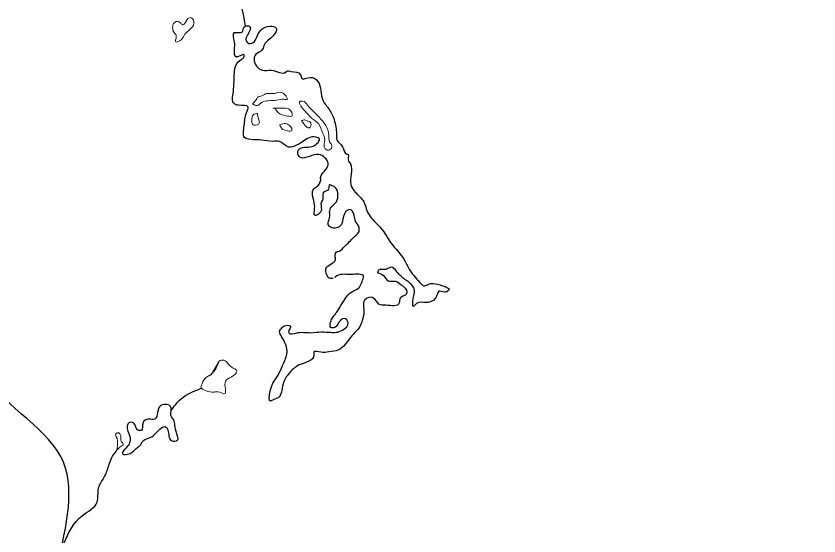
# Model space of a CAD drawing. Extents: x 553962 to 842807, y 8883888 to 9032388.
# Drawn here: x 818025 to 819106, y 9007209 to 9007908 of the extents above; entities that cross this region are included whole.
import ezdxf

# ---------------------------------------------------------------- set-up
doc = ezdxf.new("R2010")
doc.units = 0
doc.header["$LTSCALE"] = 150
doc.layers.add('60', color=7, linetype='Continuous', lineweight=53)

msp = doc.modelspace()

# ---------------------------------------------------------------- linework, layer by layer
at = {"layer": '60', "lineweight": 13}
for p, q in [((818240.2, 9007878.9), (818240.1, 9007878.1)), ((818347.6, 9007795), (818343.1, 9007790)), ((818412.5, 9007793.5), (818413, 9007793.5)), ((818412.5, 9007793.5), (818413, 9007793.5)), ((818370.4, 9007784.4), (818372.9, 9007784.4)), ((818344.6, 9007776.3), (818349.6, 9007777.8)), ((818410.4, 9007767.7), (818408.9, 9007767.7)), ((818380, 9007762.1), (818380, 9007761.1)), ((818298, 9007443.8), (818287.3, 9007425.6)), ((818158.3, 9007321.1), (818159.6, 9007322.4))]:
    msp.add_line(p, q, dxfattribs=at)
at = {"layer": '60', "lineweight": 25}
for points in [[(832628.1, 9024145.7), (832518.1, 9023119.6), (830320.1, 9018941.9), (826070.5, 9013994.6), (822113.9, 9009047.3), (819622.8, 9006042.3), (818487.1, 9004210)], [(832628.1, 9024145.7), (832518.1, 9023119.6), (830320.1, 9018941.9), (826070.5, 9013994.6), (822113.9, 9009047.3), (819622.8, 9006042.3), (818487.1, 9004210)], [(818365.7, 9005198.8), (818364.1, 9005125.7), (818378.3, 9005115.4), (818447.9, 9005192.4), (818538.5, 9005387.8), (818688.7, 9005662.2), (818743.8, 9005784.9), (818856.5, 9005982.4), (819056.9, 9006257), (819144.3, 9006371.4), (819222.1, 9006434), (819401.7, 9006575.6), (819433.7, 9006596.5), (819497.7, 9006632), (819513.1, 9006704.7), (819442, 9006777.1), (819374.7, 9006868.2), (819365.5, 9006990.7), (819390.4, 9007119.4), (819421.7, 9007210.9), (819480.8, 9007337.7), (819522.3, 9007410.4), (819621.6, 9007537.4), (819673.2, 9007608.1), (819802.7, 9007735.1), (819983.6, 9007945.3), (820086.5, 9008113.7), (820170.2, 9008194.9), (820256.2, 9008240.9), (820378.2, 9008307.7), (820462.2, 9008357.7), (820588.3, 9008420.4), (820650, 9008484.9), (820673.1, 9008588.8), (820706.5, 9008669.8), (820758.2, 9008730.2), (820801.7, 9008807.1), (820851.6, 9008842.6), (820877.6, 9008855.1), (820929.1, 9008934.1), (820970.7, 9009006.9), (820972.3, 9009044.3), (820911.4, 9009102.2), (820859, 9009120.7), (820828.2, 9009189.1), (820777.7, 9009203.5), (820747.3, 9009232.5), (820773.2, 9009253.3), (820833.7, 9009236.9), (820904.5, 9009199.7), (820957, 9009172.9), (820973.8, 9009100.3), (821002.5, 9009044.4), (821037.2, 9008988.4), (821027.5, 9008953.1), (821003.6, 9008926), (820969.8, 9008892.7), (820935.8, 9008869.8), (820872, 9008811.5), (820842.1, 9008786.5), (820830.3, 9008761.6), (820804.7, 9008703.3), (820798.8, 9008686.7), (820817.1, 9008663.9), (820866.6, 9008747.1), (820908.3, 9008797.1), (820992.2, 9008855.4), (821032.1, 9008890.8), (821070.2, 9008903.4), (821112.4, 9008903.5), (821154.8, 9008887.1), (821168.9, 9008887.1), (821197.1, 9008878.9), (821217, 9008895.6), (821242.6, 9008955.8), (821242.1, 9009007.7), (821241.7, 9009049.2), (821283.1, 9009138.6), (821449.6, 9009377.8), (821569.1, 9009500.7), (821600.4, 9009590), (821634.1, 9009642), (821670.3, 9009635.9), (821758.8, 9009629.9), (821800.8, 9009663.3), (821828.6, 9009692.4), (821852.7, 9009698.7), (821933.1, 9009701), (822003.2, 9009728.2), (822042.8, 9009790.6), (822080.2, 9009877.9)], [(818365.7, 9005198.8), (818364.1, 9005125.7), (818378.3, 9005115.4), (818447.9, 9005192.4), (818538.5, 9005387.8), (818688.7, 9005662.2), (818743.8, 9005784.9), (818856.5, 9005982.4), (819056.9, 9006257), (819144.3, 9006371.4), (819222.1, 9006434), (819401.7, 9006575.6), (819433.7, 9006596.5), (819497.7, 9006632), (819513.1, 9006704.7), (819442, 9006777.1), (819374.7, 9006868.2), (819365.5, 9006990.7), (819390.4, 9007119.4), (819421.7, 9007210.9), (819480.8, 9007337.7), (819522.3, 9007410.4), (819621.6, 9007537.4), (819673.2, 9007608.1), (819802.7, 9007735.1), (819983.6, 9007945.3), (820086.5, 9008113.7), (820170.2, 9008194.9), (820256.2, 9008240.9), (820378.2, 9008307.7), (820462.2, 9008357.7), (820588.3, 9008420.4), (820650, 9008484.9), (820673.1, 9008588.8), (820706.5, 9008669.8), (820758.2, 9008730.2), (820801.7, 9008807.1), (820851.6, 9008842.6), (820877.6, 9008855.1), (820929.1, 9008934.1), (820970.7, 9009006.9), (820972.3, 9009044.3), (820911.4, 9009102.2), (820859, 9009120.7), (820828.2, 9009189.1), (820777.7, 9009203.5), (820747.3, 9009232.5), (820773.2, 9009253.3), (820833.7, 9009236.9), (820904.5, 9009199.7), (820957, 9009172.9), (820973.8, 9009100.3), (821002.5, 9009044.4), (821037.2, 9008988.4), (821027.5, 9008953.1), (821003.6, 9008926), (820969.8, 9008892.7), (820935.8, 9008869.8), (820872, 9008811.5), (820842.1, 9008786.5), (820830.3, 9008761.6), (820804.7, 9008703.3), (820798.8, 9008686.7), (820817.1, 9008663.9), (820866.6, 9008747.1), (820908.3, 9008797.1), (820992.2, 9008855.4), (821032.1, 9008890.8), (821070.2, 9008903.4), (821112.4, 9008903.5), (821154.8, 9008887.1), (821168.9, 9008887.1), (821197.1, 9008878.9), (821217, 9008895.6), (821242.6, 9008955.8), (821242.1, 9009007.7), (821241.7, 9009049.2), (821283.1, 9009138.6), (821449.6, 9009377.8), (821569.1, 9009500.7), (821600.4, 9009590), (821634.1, 9009642), (821670.3, 9009635.9), (821758.8, 9009629.9), (821800.8, 9009663.3), (821828.6, 9009692.4), (821852.7, 9009698.7), (821933.1, 9009701), (822003.2, 9009728.2), (822042.8, 9009790.6), (822080.2, 9009877.9)], [(818365.7, 9005198.8), (818364.1, 9005125.7), (818378.3, 9005115.4), (818447.9, 9005192.4), (818538.5, 9005387.8), (818688.7, 9005662.2), (818743.8, 9005784.9), (818856.5, 9005982.4), (819056.9, 9006257), (819144.3, 9006371.4), (819222.1, 9006434), (819401.7, 9006575.6), (819433.7, 9006596.5), (819497.7, 9006632), (819513.1, 9006704.7), (819442, 9006777.1), (819374.7, 9006868.2), (819365.5, 9006990.7), (819390.4, 9007119.4), (819421.7, 9007210.9), (819480.8, 9007337.7), (819522.3, 9007410.4), (819621.6, 9007537.4), (819673.2, 9007608.1), (819802.7, 9007735.1), (819983.6, 9007945.3), (820086.5, 9008113.7), (820170.2, 9008194.9), (820256.2, 9008240.9), (820378.2, 9008307.7), (820462.2, 9008357.7), (820588.3, 9008420.4), (820650, 9008484.9), (820673.1, 9008588.8), (820706.5, 9008669.8), (820758.2, 9008730.2), (820801.7, 9008807.1), (820851.6, 9008842.6), (820877.6, 9008855.1), (820929.1, 9008934.1), (820970.7, 9009006.9), (820972.3, 9009044.3), (820911.4, 9009102.2), (820859, 9009120.7), (820828.2, 9009189.1), (820777.7, 9009203.5), (820747.3, 9009232.5), (820773.2, 9009253.3), (820833.7, 9009236.9), (820904.5, 9009199.7), (820957, 9009172.9), (820973.8, 9009100.3), (821002.5, 9009044.4), (821037.2, 9008988.4), (821027.5, 9008953.1), (821003.6, 9008926), (820969.8, 9008892.7), (820935.8, 9008869.8), (820872, 9008811.5), (820842.1, 9008786.5), (820830.3, 9008761.6), (820804.7, 9008703.3), (820798.8, 9008686.7), (820817.1, 9008663.9), (820866.6, 9008747.1), (820908.3, 9008797.1), (820992.2, 9008855.4), (821032.1, 9008890.8), (821070.2, 9008903.4), (821112.4, 9008903.5), (821154.8, 9008887.1), (821168.9, 9008887.1), (821197.1, 9008878.9), (821217, 9008895.6), (821242.6, 9008955.8), (821242.1, 9009007.7), (821241.7, 9009049.2), (821283.1, 9009138.6), (821449.6, 9009377.8), (821569.1, 9009500.7), (821600.4, 9009590), (821634.1, 9009642), (821670.3, 9009635.9), (821758.8, 9009629.9), (821800.8, 9009663.3), (821828.6, 9009692.4), (821852.7, 9009698.7), (821933.1, 9009701), (822003.2, 9009728.2), (822042.8, 9009790.6), (822080.2, 9009877.9)], [(818365.7, 9005198.8), (818364.1, 9005125.7), (818378.3, 9005115.4), (818447.9, 9005192.4), (818538.5, 9005387.8), (818688.7, 9005662.2), (818743.8, 9005784.9), (818856.5, 9005982.4), (819056.9, 9006257), (819144.3, 9006371.4), (819222.1, 9006434), (819401.7, 9006575.6), (819433.7, 9006596.5), (819497.7, 9006632), (819513.1, 9006704.7), (819442, 9006777.1), (819374.7, 9006868.2), (819365.5, 9006990.7), (819390.4, 9007119.4), (819421.7, 9007210.9), (819480.8, 9007337.7), (819522.3, 9007410.4), (819621.6, 9007537.4), (819673.2, 9007608.1), (819802.7, 9007735.1), (819983.6, 9007945.3), (820086.5, 9008113.7), (820170.2, 9008194.9), (820256.2, 9008240.9), (820378.2, 9008307.7), (820462.2, 9008357.7), (820588.3, 9008420.4), (820650, 9008484.9), (820673.1, 9008588.8), (820706.5, 9008669.8), (820758.2, 9008730.2), (820801.7, 9008807.1), (820851.6, 9008842.6), (820877.6, 9008855.1), (820929.1, 9008934.1), (820970.7, 9009006.9), (820972.3, 9009044.3), (820911.4, 9009102.2), (820859, 9009120.7), (820828.2, 9009189.1), (820777.7, 9009203.5), (820747.3, 9009232.5), (820773.2, 9009253.3), (820833.7, 9009236.9), (820904.5, 9009199.7), (820957, 9009172.9), (820973.8, 9009100.3), (821002.5, 9009044.4), (821037.2, 9008988.4), (821027.5, 9008953.1), (821003.6, 9008926), (820969.8, 9008892.7), (820935.8, 9008869.8), (820872, 9008811.5), (820842.1, 9008786.5), (820830.3, 9008761.6), (820804.7, 9008703.3), (820798.8, 9008686.7), (820817.1, 9008663.9), (820866.6, 9008747.1), (820908.3, 9008797.1), (820992.2, 9008855.4), (821032.1, 9008890.8), (821070.2, 9008903.4), (821112.4, 9008903.5), (821154.8, 9008887.1), (821168.9, 9008887.1), (821197.1, 9008878.9), (821217, 9008895.6), (821242.6, 9008955.8), (821242.1, 9009007.7), (821241.7, 9009049.2), (821283.1, 9009138.6), (821449.6, 9009377.8), (821569.1, 9009500.7), (821600.4, 9009590), (821634.1, 9009642), (821670.3, 9009635.9), (821758.8, 9009629.9), (821800.8, 9009663.3), (821828.6, 9009692.4), (821852.7, 9009698.7), (821933.1, 9009701), (822003.2, 9009728.2), (822042.8, 9009790.6), (822080.2, 9009877.9)], [(818079.9, 9007169.5), (818084.8, 9007315.6), (817980.9, 9007433.6), (817964.5, 9007495.7), (817946.1, 9007541.2), (817949.9, 9007634.3), (817923.4, 9007673.7), (817852.3, 9007677.8), (817787.1, 9007758.5), (817742.2, 9007841.3), (817699.4, 9007899.2), (817664.8, 9007940.6), (817650.4, 9007988.2), (817638.2, 9008037.2)], [(818333.8, 9007894.8), (818312.8, 9007947.4), (818282.3, 9007958)], [(818411, 9007739.8), (818389.2, 9007732.8), (818379.5, 9007739.8), (818370.4, 9007739.8), (818355.2, 9007741.4), (818344.1, 9007741.9), (818332.4, 9007744.9), (818331.9, 9007761.1), (818334.9, 9007778.3), (818337, 9007785.9), (818324.3, 9007788.4), (818318.2, 9007790.5), (818317.2, 9007806.2), (818318.7, 9007832.5), (818325.8, 9007848.7), (818331.9, 9007854.2), (818331.9, 9007855.7), (818321.3, 9007853.2), (818318.7, 9007862.8), (818318.7, 9007873.5), (818318.7, 9007886.1), (818329.4, 9007887.1), (818331.9, 9007893.7), (818334.9, 9007895.2), (818339.5, 9007894.2), (818339.5, 9007889.1), (818334.4, 9007875), (818336.5, 9007872.4), (818343.6, 9007872.4), (818349.6, 9007882.1), (818355.2, 9007890.1), (818366.4, 9007894.7), (818375, 9007892.2), (818369.4, 9007880.5), (818358.2, 9007868.4), (818355.7, 9007862.3), (818347.6, 9007857.3), (818345.1, 9007850.2), (818356.2, 9007835.5), (818368.4, 9007835.5), (818388.2, 9007833.5), (818388.7, 9007834), (818395.2, 9007834), (818407.4, 9007829.9), (818409.4, 9007824.4), (818420.6, 9007825.9), (818431.2, 9007820.3), (818437.8, 9007795), (818446.9, 9007781.9), (818453.5, 9007766.7), (818455.5, 9007756.6), (818456.1, 9007748.5), (818456.6, 9007741.9), (818464.2, 9007732.3), (818470.2, 9007722.7), (818471.8, 9007722.1), (818471.8, 9007716.6), (818474.8, 9007709.5), (818475.8, 9007695.8), (818475.3, 9007681.7), (818479.9, 9007673.1), (818491.5, 9007660.4), (818499.1, 9007642.2), (818516.4, 9007622.5), (818529, 9007603.7), (818548.3, 9007578.9), (818555.4, 9007565.3), (818562, 9007557.2), (818570.6, 9007547.6), (818573.6, 9007545.5), (818580.2, 9007547.6), (818591.9, 9007547.6), (818600.5, 9007545), (818607.6, 9007540), (818605.6, 9007538), (818601.5, 9007536.9), (818593.9, 9007538), (818590.9, 9007531.4), (818577.2, 9007522.8), (818563.5, 9007521.2), (818560, 9007517.7), (818559.4, 9007528.3), (818561, 9007539.5), (818558.4, 9007545.5), (818547.3, 9007554.6), (818536.6, 9007565.3), (818529.5, 9007570.3), (818524, 9007567.8), (818517.4, 9007567.3), (818512.8, 9007566.3), (818511.3, 9007562.8)], [(818451.7, 9007555.4), (818446.4, 9007555.7), (818442.4, 9007562.2), (818441.9, 9007568.8), (818454.5, 9007580), (818454.5, 9007584.5), (818457.1, 9007591.6), (818458.1, 9007591.6), (818465.2, 9007596.6), (818473.8, 9007604.8), (818478.4, 9007609.8), (818486, 9007617.4), (818486.5, 9007624), (818481.9, 9007632.1), (818479.9, 9007640.2), (818478.4, 9007644.2), (818475.3, 9007647.8), (818466.7, 9007642.2), (818463.2, 9007629), (818458.1, 9007624), (818450, 9007623.5), (818444.9, 9007628), (818446.9, 9007637.1), (818446.9, 9007644.7), (818449, 9007651.3), (818454.5, 9007656.4), (818457.1, 9007660.9), (818454, 9007678.1), (818448.5, 9007680.7), (818446.9, 9007681.2), (818445.4, 9007675.6), (818438.3, 9007670.5), (818437.3, 9007660.4), (818435.8, 9007658.4), (818435.8, 9007647.8), (818431.7, 9007641.7), (818427.2, 9007640.2), (818426.7, 9007649.3), (818425.7, 9007659.4), (818424.6, 9007663.9), (818424.6, 9007674.6), (818429.2, 9007678.6), (818434.8, 9007687.7), (818434.8, 9007692.3), (818441.9, 9007701.9), (818444.9, 9007710), (818432.2, 9007722.1), (818419.6, 9007719.6), (818407.4, 9007718.1), (818403.9, 9007724.7), (818404.9, 9007728.2), (818423.1, 9007732.8), (818429.7, 9007736.8), (818433.3, 9007742.9), (818428.7, 9007745.4), (818411, 9007739.8)], [(818511.3, 9007562.8), (818519.4, 9007559.2), (818525.5, 9007552.1), (818535.6, 9007551.6), (818542.7, 9007547.1), (818550.8, 9007536.4), (818549.8, 9007533.9), (818541.7, 9007528.8), (818540.7, 9007522.3), (818522.4, 9007519.2), (818513.3, 9007520.8), (818505.7, 9007529.3), (818494.1, 9007526.3), (818493.1, 9007509.6), (818490.5, 9007498.5), (818488.5, 9007492.4), (818476.8, 9007478.2), (818458.6, 9007459), (818445.9, 9007456.5), (818434.8, 9007456), (818425.7, 9007456), (818425.7, 9007452.4), (818405.9, 9007438.8), (818392.2, 9007427.6), (818384.1, 9007413), (818377.5, 9007394.7), (818371.4, 9007392.2), (818367.4, 9007390.2), (818366.4, 9007402.3), (818379, 9007428.1), (818385.1, 9007441.8), (818389.7, 9007457.5), (818386.6, 9007468.6), (818382.1, 9007477.2), (818379.5, 9007483.8), (818383.1, 9007489.4), (818385.6, 9007491.4), (818394.2, 9007490.9), (818391.7, 9007483.3), (818392.2, 9007481.8), (818401.8, 9007481.8), (818421.6, 9007482.3), (818435.8, 9007483.3), (818448, 9007482.8), (818455.5, 9007482.8), (818464.2, 9007485.8), (818471.8, 9007496), (818466.7, 9007501.5), (818458.1, 9007493.9), (818454, 9007489.4), (818448.5, 9007489.4), (818448, 9007496), (818456.6, 9007510.1), (818462.6, 9007519.7), (818467.7, 9007527.8), (818476.3, 9007536.9), (818487, 9007543.5), (818490.5, 9007551.1), (818492.5, 9007558.2), (818475.8, 9007560.7), (818464.2, 9007560.7), (818454.5, 9007557.2), (818454, 9007556.7)], [(818233.6, 9007377.8), (818246.5, 9007393), (818274, 9007407.5)], [(818176.3, 9007331), (818178.3, 9007338.1), (818175.3, 9007349.7), (818174.3, 9007356.8), (818176.3, 9007360.8), (818182.9, 9007360.8), (818188, 9007351.7), (818193.1, 9007350.7), (818195.6, 9007361.3), (818202.7, 9007365.9), (818211.3, 9007365.9), (818215.3, 9007375), (818216.4, 9007379.6), (818220.4, 9007384.6), (818233.1, 9007382.6), (818233.1, 9007371), (818237.6, 9007363.4), (818238.7, 9007355.3), (818242.2, 9007343.1), (818242.2, 9007337.6), (818234.1, 9007337.1), (818229, 9007351.2), (818226.5, 9007355.3), (818212.8, 9007347.2), (818205.2, 9007341.1), (818196.1, 9007337.1), (818192, 9007331), (818188.5, 9007328), (818180.9, 9007321.4), (818174.8, 9007318.8), (818168.7, 9007318.8), (818176.3, 9007331)], [(818076, 9007170.1), (818089.2, 9007199.4), (818113.5, 9007235.8), (818133.8, 9007254.1), (818135.8, 9007273.3), (818142.9, 9007287), (818149.5, 9007303.2), (818157.1, 9007319.8), (818159.6, 9007322.4)]]:
    msp.add_spline(points, degree=3, dxfattribs=at)
at = {"layer": '60', "lineweight": 13}
for points in [[(822080.2, 9009877.9), (822042.8, 9009790.6), (822003.2, 9009728.2), (821933.1, 9009701), (821852.7, 9009698.7), (821828.6, 9009692.4), (821800.8, 9009663.3), (821758.8, 9009629.9), (821670.3, 9009635.9), (821634.1, 9009642), (821600.4, 9009590), (821569.1, 9009500.7), (821449.6, 9009377.8), (821283.1, 9009138.6), (821241.7, 9009049.2), (821242.1, 9009007.7), (821242.6, 9008955.8), (821217, 9008895.6), (821197.1, 9008878.9), (821168.9, 9008887.1), (821154.8, 9008887.1), (821112.4, 9008903.5), (821070.2, 9008903.4), (821032.1, 9008890.8), (820992.2, 9008855.4), (820908.3, 9008797.1), (820866.6, 9008747.1), (820817.1, 9008663.9), (820798.8, 9008686.7), (820804.7, 9008703.3), (820830.3, 9008761.6), (820842.1, 9008786.5), (820872, 9008811.5), (820935.8, 9008869.8), (820969.8, 9008892.7), (821003.6, 9008926), (821027.5, 9008953.1), (821037.2, 9008988.4), (821002.5, 9009044.4), (820973.8, 9009100.3), (820957, 9009172.9), (820904.5, 9009199.7), (820833.7, 9009236.9), (820773.2, 9009253.3), (820747.3, 9009232.5), (820777.7, 9009203.5), (820828.2, 9009189.1), (820859, 9009120.7), (820911.4, 9009102.2), (820972.3, 9009044.3), (820970.7, 9009006.9), (820929.1, 9008934.1), (820877.6, 9008855.1), (820851.6, 9008842.6), (820801.7, 9008807.1), (820758.2, 9008730.2), (820706.5, 9008669.8), (820673.1, 9008588.8), (820650, 9008484.9), (820588.3, 9008420.4), (820462.2, 9008357.7), (820378.2, 9008307.7), (820256.2, 9008240.9), (820170.2, 9008194.9), (820086.5, 9008113.7), (819983.6, 9007945.3), (819802.7, 9007735.1), (819673.2, 9007608.1), (819621.6, 9007537.4), (819522.3, 9007410.4), (819480.8, 9007337.7), (819421.7, 9007210.9), (819390.4, 9007119.4), (819365.5, 9006990.7), (819374.7, 9006868.2), (819442, 9006777.1), (819513.1, 9006704.7), (819497.7, 9006632), (819433.7, 9006596.5), (819401.7, 9006575.6), (819222.1, 9006434), (819144.3, 9006371.4), (819056.9, 9006257), (818856.5, 9005982.4), (818743.8, 9005784.9), (818688.7, 9005662.2), (818538.5, 9005387.8), (818447.9, 9005192.4), (818378.3, 9005115.4), (818364.1, 9005125.7), (818365.7, 9005198.8)], [(818240.1, 9007878.1), (818240.2, 9007882), (818236.6, 9007887.5), (818235.6, 9007894.7), (818236.6, 9007898.2), (818244.3, 9007900.8), (818246.3, 9007898.7), (818249.4, 9007896.7), (818255, 9007903.8), (818259.6, 9007906.3), (818264.2, 9007900.8), (818260.1, 9007891.6), (818251.9, 9007884), (818247.3, 9007876.9), (818239.7, 9007873.8), (818240.2, 9007878.9)], [(818511.3, 9007562.8), (818512.8, 9007566.3), (818517.4, 9007567.3), (818524, 9007567.8), (818529.5, 9007570.3), (818536.6, 9007565.3), (818547.3, 9007554.6), (818558.4, 9007545.5), (818561, 9007539.5), (818559.4, 9007528.3), (818560, 9007517.7), (818563.5, 9007521.2), (818577.2, 9007522.8), (818590.9, 9007531.4), (818593.9, 9007538), (818601.5, 9007536.9), (818605.6, 9007538), (818607.6, 9007540), (818600.5, 9007545), (818591.9, 9007547.6), (818580.2, 9007547.6), (818573.6, 9007545.5), (818570.6, 9007547.6), (818562, 9007557.2), (818555.4, 9007565.3), (818548.3, 9007578.9), (818529, 9007603.7), (818516.4, 9007622.5), (818499.1, 9007642.2), (818491.5, 9007660.4), (818479.9, 9007673.1), (818475.3, 9007681.7), (818475.8, 9007695.8), (818474.8, 9007709.5), (818471.8, 9007716.6), (818471.8, 9007722.1), (818470.2, 9007722.7), (818464.2, 9007732.3), (818456.6, 9007741.9), (818456.1, 9007748.5), (818455.5, 9007756.6), (818453.5, 9007766.7), (818446.9, 9007781.9), (818437.8, 9007795), (818431.2, 9007820.3), (818420.6, 9007825.9), (818409.4, 9007824.4), (818407.4, 9007829.9), (818395.2, 9007834), (818388.7, 9007834), (818388.2, 9007833.5), (818368.4, 9007835.5), (818356.2, 9007835.5), (818345.1, 9007850.2), (818347.6, 9007857.3), (818355.7, 9007862.3), (818358.2, 9007868.4), (818369.4, 9007880.5), (818375, 9007892.2), (818366.4, 9007894.7), (818355.2, 9007890.1), (818349.6, 9007882.1), (818343.6, 9007872.4), (818336.5, 9007872.4), (818334.4, 9007875), (818339.5, 9007889.1), (818339.5, 9007894.2), (818334.9, 9007895.2), (818331.9, 9007893.7), (818329.4, 9007887.1), (818318.7, 9007886.1), (818318.7, 9007873.5), (818318.7, 9007862.8), (818321.3, 9007853.2), (818331.9, 9007855.7), (818331.9, 9007854.2), (818325.8, 9007848.7), (818318.7, 9007832.5), (818317.2, 9007806.2), (818318.2, 9007790.5), (818324.3, 9007788.4), (818337, 9007785.9), (818334.9, 9007778.3), (818331.9, 9007761.1), (818332.4, 9007744.9), (818344.1, 9007741.9), (818355.2, 9007741.4), (818370.4, 9007739.8), (818379.5, 9007739.8), (818389.2, 9007732.8), (818411, 9007739.8)], [(818343.1, 9007790), (818349.1, 9007787.9), (818356.2, 9007792.5), (818364.3, 9007794.5), (818375.5, 9007795), (818385.6, 9007796.5), (818389.7, 9007796), (818386.6, 9007802.6), (818377.5, 9007805.6), (818371.4, 9007804.1), (818362.3, 9007804.1), (818355.7, 9007801.1), (818349.6, 9007798.6), (818348.1, 9007795.5), (818347.6, 9007795)], [(818413, 9007793.5), (818422.1, 9007782.9), (818432.8, 9007772.2), (818445.9, 9007748.5), (818446.9, 9007739.3), (818450, 9007733.3), (818446.9, 9007728.2), (818440.9, 9007729.7), (818440.3, 9007742.4), (818437.8, 9007750.5), (818431.7, 9007763.6), (818422.6, 9007771.2), (818417, 9007776.8), (818413.5, 9007780.8), (818406.9, 9007790), (818406.4, 9007793), (818412.5, 9007793.5)], [(818413, 9007793.5), (818422.1, 9007782.9), (818432.8, 9007772.2), (818445.9, 9007748.5), (818446.9, 9007739.3), (818450, 9007733.3), (818446.9, 9007728.2), (818440.9, 9007729.7), (818440.3, 9007742.4), (818437.8, 9007750.5), (818431.7, 9007763.6), (818422.6, 9007771.2), (818417, 9007776.8), (818413.5, 9007780.8), (818406.9, 9007790), (818406.4, 9007793), (818412.5, 9007793.5)], [(818372.9, 9007784.4), (818377.5, 9007778.8), (818390.2, 9007773.8), (818396.3, 9007774.3), (818396.3, 9007776.8), (818393.2, 9007782.4), (818385.6, 9007784.4), (818377, 9007784.4), (818370.4, 9007784.4)], [(818349.6, 9007777.8), (818351.2, 9007769.7), (818352.2, 9007764.7), (818345.1, 9007761.6), (818343.1, 9007763.1), (818342, 9007767.2), (818342, 9007770.7), (818344.6, 9007776.3)], [(818408.9, 9007767.7), (818413.5, 9007761.6), (818418.1, 9007758.1), (818419.6, 9007758.1), (818421.6, 9007764.1), (818415.5, 9007767.7), (818412, 9007768.7), (818410.4, 9007767.7)], [(818380, 9007761.1), (818382.6, 9007757.1), (818390.2, 9007754), (818395.8, 9007754.5), (818395.8, 9007757.1), (818392.7, 9007761.1), (818387.6, 9007763.6), (818380, 9007762.1)], [(818411, 9007739.8), (818428.7, 9007745.4), (818433.3, 9007742.9), (818429.7, 9007736.8), (818423.1, 9007732.8), (818404.9, 9007728.2), (818403.9, 9007724.7), (818407.4, 9007718.1), (818419.6, 9007719.6), (818432.2, 9007722.1), (818444.9, 9007710), (818441.9, 9007701.9), (818434.8, 9007692.3), (818434.8, 9007687.7), (818429.2, 9007678.6), (818424.6, 9007674.6), (818424.6, 9007663.9), (818425.7, 9007659.4), (818426.7, 9007649.3), (818427.2, 9007640.2), (818431.7, 9007641.7), (818435.8, 9007647.8), (818435.8, 9007658.4), (818437.3, 9007660.4), (818438.3, 9007670.5), (818445.4, 9007675.6), (818446.9, 9007681.2), (818448.5, 9007680.7), (818454, 9007678.1), (818457.1, 9007660.9), (818454.5, 9007656.4), (818449, 9007651.3), (818446.9, 9007644.7), (818446.9, 9007637.1), (818444.9, 9007628), (818450, 9007623.5), (818458.1, 9007624), (818463.2, 9007629), (818466.7, 9007642.2), (818475.3, 9007647.8), (818478.4, 9007644.2), (818479.9, 9007640.2), (818481.9, 9007632.1), (818486.5, 9007624), (818486, 9007617.4), (818478.4, 9007609.8), (818473.8, 9007604.8), (818465.2, 9007596.6), (818458.1, 9007591.6), (818457.1, 9007591.6), (818454.5, 9007584.5), (818454.5, 9007580), (818441.9, 9007568.8), (818442.4, 9007562.2), (818446.4, 9007555.7), (818451.7, 9007555.4)], [(818454, 9007556.7), (818454.5, 9007557.2), (818464.2, 9007560.7), (818475.8, 9007560.7), (818492.5, 9007558.2), (818490.5, 9007551.1), (818487, 9007543.5), (818476.3, 9007536.9), (818467.7, 9007527.8), (818462.6, 9007519.7), (818456.6, 9007510.1), (818448, 9007496), (818448.5, 9007489.4), (818454, 9007489.4), (818458.1, 9007493.9), (818466.7, 9007501.5), (818471.8, 9007496), (818464.2, 9007485.8), (818455.5, 9007482.8), (818448, 9007482.8), (818435.8, 9007483.3), (818421.6, 9007482.3), (818401.8, 9007481.8), (818392.2, 9007481.8), (818391.7, 9007483.3), (818394.2, 9007490.9), (818385.6, 9007491.4), (818383.1, 9007489.4), (818379.5, 9007483.8), (818382.1, 9007477.2), (818386.6, 9007468.6), (818389.7, 9007457.5), (818385.1, 9007441.8), (818379, 9007428.1), (818366.4, 9007402.3), (818367.4, 9007390.2), (818371.4, 9007392.2), (818377.5, 9007394.7), (818384.1, 9007413), (818392.2, 9007427.6), (818405.9, 9007438.8), (818425.7, 9007452.4), (818425.7, 9007456), (818434.8, 9007456), (818445.9, 9007456.5), (818458.6, 9007459), (818476.8, 9007478.2), (818488.5, 9007492.4), (818490.5, 9007498.5), (818493.1, 9007509.6), (818494.1, 9007526.3), (818505.7, 9007529.3), (818513.3, 9007520.8), (818522.4, 9007519.2), (818540.7, 9007522.3), (818541.7, 9007528.8), (818549.8, 9007533.9), (818550.8, 9007536.4), (818542.7, 9007547.1), (818535.6, 9007551.6), (818525.5, 9007552.1), (818519.4, 9007559.2), (818511.3, 9007562.8)], [(818287.3, 9007425.6), (818282.2, 9007423.1), (818275.7, 9007415.5), (818274.6, 9007412.5), (818273.6, 9007409.4), (818279.7, 9007404.4), (818291.4, 9007402.3), (818296.4, 9007402.8), (818306.1, 9007400.3), (818306.1, 9007408.9), (818308.1, 9007419), (818316.2, 9007423.6), (818318.7, 9007425.6), (818321.8, 9007430.7), (818317.7, 9007434.2), (818312.1, 9007438.3), (818307.6, 9007443.3), (818301, 9007445.3), (818298, 9007443.8)], [(818298, 9007443.8), (818291.4, 9007430.7), (818284.5, 9007424.2)], [(818159.6, 9007322.4), (818159.6, 9007342.1), (818158.6, 9007345.2), (818161.6, 9007347.7), (818165.7, 9007342.6), (818165.7, 9007337.1), (818168.2, 9007333.5), (818168.7, 9007331), (818167.2, 9007330), (818158.3, 9007321.1)]]:
    msp.add_spline(points, degree=3, dxfattribs=at)

doc.saveas('drawing.dxf')
